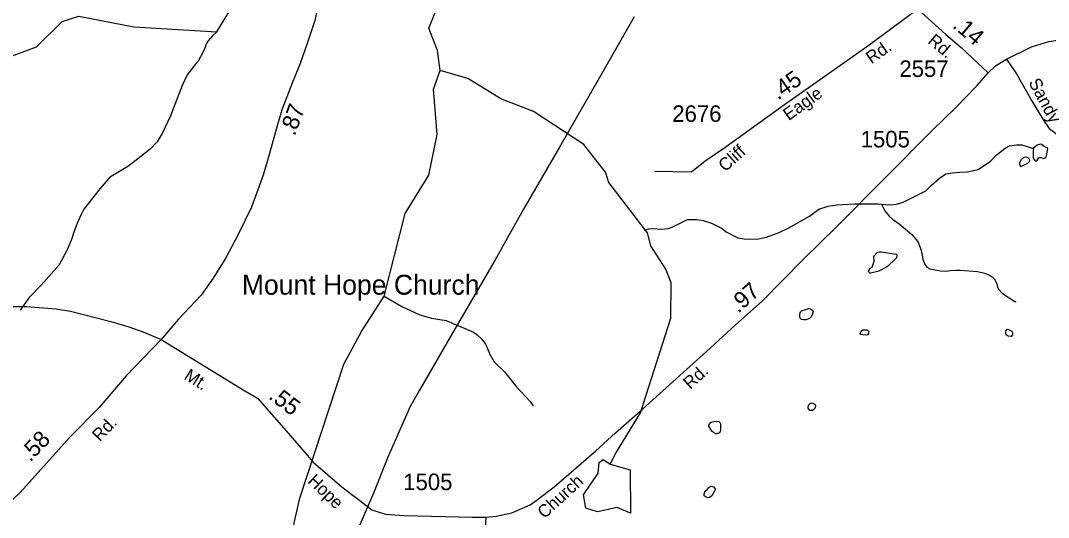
# Model space of a CAD drawing. Extents: x 1473865 to 1648260, y 639067 to 773536.
# Drawn here: x 1551434 to 1559198, y 663942 to 667690 of the extents above; entities that cross this region are included whole.
import ezdxf

# ---------------------------------------------------------------- set-up
doc = ezdxf.new("R2010")
doc.units = 0
for name, color, linetype in [('Exist Cultural Church with Cemetery Label', 7, 'Continuous'), ('Exist Hydrographic Creek Single Shore', 7, 'Continuous'), ('Exist Hydrographic Misc Water Feature', 7, 'Continuous'), ('Exist Hydrographic Pond Under 1500 Sq Ft', 7, 'Continuous'), ('Exist Road Non-System Type 51', 7, 'Continuous'), ('Exist Road Non-System Type 51 Label', 7, 'Continuous'), ('Exist Road Secondary Mileage Hundredths English Label', 7, 'Continuous'), ('Exist Road Secondary Type 51 Attributed', 7, 'Continuous'), ('Exist Road Secondary Type 51 Label', 7, 'Continuous'), ('Exist Road Secondary Type 51 Number Label', 7, 'Continuous'), ('Exist Utilities Electrical Transmission Line', 7, 'Continuous')]:
    doc.layers.add(name, color=color, linetype=linetype)

msp = doc.modelspace()

# ---------------------------------------------------------------- linework, layer by layer
at = {"layer": 'Exist Hydrographic Creek Single Shore'}
for points in [[(1554604.3, 667312.7), (1554582.4, 667464.2), (1554517.4, 667632.9), (1554604.3, 667847.8), (1554588.3, 667913.7), (1554369.6, 668241.2), (1554270.8, 668545.4), (1554211.3, 668935.7)], [(1545869.2, 665457.2), (1546029.2, 665562.3), (1546363.3, 665591.7), (1546740.3, 665718.7), (1547066.3, 665771.2), (1547409.2, 665859.4), (1548036, 665819.7), (1548368.3, 665853.2), (1548861.3, 665984.4), (1549566.3, 666242.6), (1550238.3, 666590.1), (1550751.3, 666888.3), (1551234.3, 667374.3), (1551553.3, 667492.6), (1551748.4, 667682.2), (1551873.3, 667722.4), (1552289.4, 667641.8), (1552916, 667605.3), (1553007.1, 667754.7), (1553771.4, 668560.5), (1553932.4, 668773.9), (1554063.8, 668889.4)], [(1554010.2, 665345.5), (1554179.3, 665611.2), (1554339.4, 666234.9), (1554518.3, 666523.4), (1554581.4, 666830.8), (1554552.3, 667172.7), (1554604.3, 667312.7)], [(1553962.8, 662211.8), (1553582.2, 662426.1), (1553393.8, 662626.1), (1553372.3, 662853.8), (1553347, 663180.2), (1553360.8, 663389), (1553478.7, 663800.9), (1553542.4, 664087.9), (1553875.4, 665098.7), (1554010.2, 665345.5)]]:
    msp.add_lwpolyline(points, dxfattribs=at)
at = {"layer": 'Exist Hydrographic Misc Water Feature'}
for points in [[(1552916, 667605.3), (1552883.4, 667575.6), (1552850.8, 667536.1), (1552830.3, 667502.8), (1552830.3, 667494.6), (1552813.5, 667454.8), (1552776.4, 667383.3), (1552756, 667361.5), (1552692.8, 667280.7), (1552653.5, 667201.1), (1552566, 666970.7), (1552503.8, 666837.3), (1552466.8, 666774.1), (1552413.8, 666721), (1552284.2, 666618.6), (1552243.8, 666589.8), (1552106.3, 666505.6), (1552098.3, 666496)], [(1555887.3, 664342.6), (1555930.3, 664427), (1556117.3, 664731.7), (1556344.4, 665446), (1556348.4, 665711.8), (1556308.3, 665814.4), (1556194.4, 665990.7), (1556170.4, 666089.6), (1555876.4, 666469.8), (1555852.4, 666545.7), (1555688.3, 666755.9), (1555308.4, 667003.1), (1555060.4, 667100), (1554812.3, 667252.8), (1554604.3, 667312.7)], [(1557937.2, 666306), (1558003.1, 666299.6), (1558051.1, 666305.1), (1558099.3, 666320.5), (1558272.4, 666406.5), (1558312.8, 666446), (1558375.4, 666501.3), (1558423.8, 666534.7), (1558474, 666542.1), (1558528, 666547.5), (1558586, 666548.9), (1558666.3, 666565.9), (1558759, 666628.8), (1558799.5, 666672.4), (1558870.1, 666727.6), (1558904.4, 666745.2), (1558956.4, 666752.5), (1558996.4, 666752.1), (1559028.4, 666743.7), (1559081.6, 666724.3)], [(1559081.6, 666724.3), (1559084.1, 666717.1), (1559082, 666709.1), (1559083.4, 666653.1), (1559097.1, 666630.9), (1559109.2, 666632.8), (1559125.4, 666656.6), (1559139.5, 666658.4), (1559163.3, 666650.2), (1559177.5, 666658), (1559183.6, 666667.9), (1559192.9, 666728), (1559164.4, 666740.1), (1559144.6, 666756.4), (1559136.6, 666756.5), (1559112.5, 666750.7), (1559081.6, 666724.3)], [(1558989.4, 666590.5), (1559043, 666613.6), (1559057.1, 666629.3), (1559051.4, 666649.4), (1559035.5, 666659.6), (1559015.4, 666657.8), (1558999.3, 666648.1), (1558991.2, 666640.2), (1558978.9, 666616.3), (1558978.8, 666602.3), (1558989.4, 666590.5)], [(1552098.3, 666496), (1552033, 666421), (1551912.5, 666266.7), (1551891.8, 666226.8), (1551867.1, 666171.6), (1551850.3, 666133.3), (1551833.6, 666086.1), (1551818.8, 666037.9), (1551785.7, 665960.7), (1551725.8, 665847.8), (1551589.3, 665693.8), (1551497.8, 665601.3), (1551430.4, 665505.8)], [(1556144.9, 666109.6), (1556180.3, 666118.8), (1556204.4, 666120.6), (1556276.4, 666117.7), (1556324.4, 666121.1), (1556356.6, 666130.8), (1556471.2, 666189.5), (1556541.3, 666190.6), (1556589.2, 666182.1), (1556653, 666161.3), (1556732.6, 666120.4), (1556764.3, 666096), (1556851.9, 666051), (1556899.8, 666042.4), (1556995.8, 666041.3), (1557068, 666056.5), (1557164.4, 666091.3), (1557236.9, 666126.5), (1557393.8, 666214.7), (1557464.5, 666267.9), (1557534.8, 666291.1), (1557598.9, 666300.3), (1557735.1, 666308.7), (1557855.1, 666307.4), (1557911.1, 666306.7), (1557937.2, 666306)], [(1557937.2, 666306), (1557962.6, 666254.1), (1557994.1, 666213.7), (1558019.9, 666191.4), (1558069.5, 666156.8), (1558133, 666104.1), (1558164.6, 666075.7), (1558212.1, 666023.2), (1558235.4, 665958.9), (1558248.6, 665890.7), (1558260.2, 665854.6), (1558280, 665830.4), (1558301.8, 665818.1), (1558381.7, 665801.1), (1558429.7, 665800.6), (1558451.7, 665804.3), (1558501.8, 665807.8), (1558533.8, 665807.4), (1558662.9, 665797.9), (1558717.7, 665785.2), (1558757.4, 665766.8), (1558773.3, 665756.6), (1558789.1, 665740.4), (1558808.8, 665704.2), (1558812.5, 665680.1), (1558820.3, 665664.1), (1558850, 665631.7), (1558943.3, 665570.6), (1558951.3, 665568.5)], [(1557850.7, 665822), (1557865.8, 665829.2), (1557878.2, 665867), (1557880.3, 665875), (1557878.7, 665911), (1557882.8, 665919), (1557905, 665940.7), (1557921.1, 665946.5), (1557935.1, 665946.4), (1558046.9, 665929.1), (1558052.9, 665923), (1558048.7, 665901.1), (1558040.6, 665889.2), (1557984, 665837.8), (1557969.8, 665828), (1557921.5, 665802.5), (1557905.5, 665796.7), (1557857.3, 665785.2), (1557849.3, 665785.4), (1557843.3, 665789.5), (1557839.4, 665799.5), (1557850.7, 665822)], [(1554179.3, 665611.2), (1554313.1, 665532.9), (1554448.5, 665471), (1554537.9, 665444.3), (1554648.1, 665428.6), (1554855.2, 665338.2), (1554879.1, 665321.9), (1554918.7, 665287.4), (1554946.2, 665249.1), (1554974, 665185.7), (1554973.5, 665180.8), (1555010.4, 665114.7), (1555088, 665039.4), (1555176.8, 664930.4), (1555283.7, 664817.1), (1555305.3, 664784.9)], [(1557417.9, 665502.8), (1557419.3, 665494.9), (1557415.2, 665479), (1557404.9, 665455.1), (1557392.7, 665441.3), (1557364.6, 665431.6), (1557348.6, 665431.8), (1557332.6, 665436), (1557324.7, 665442), (1557320.8, 665452.1), (1557321, 665476.1), (1557325.2, 665492.1), (1557331.3, 665500), (1557385.5, 665517.3), (1557401.5, 665515.2), (1557417.9, 665502.8)], [(1557813.3, 665356.5), (1557827.8, 665357.7), (1557841.6, 665343.6), (1557839.4, 665329.6), (1557833.4, 665321.6), (1557825.3, 665317.7), (1557795.4, 665318.1), (1557779.4, 665322.3), (1557775.5, 665330.3), (1557785.7, 665350.2), (1557795.8, 665356.1), (1557813.3, 665356.5)], [(1558880.1, 665360), (1558889, 665361.2), (1558913, 665352.9), (1558926.8, 665338.7), (1558926.5, 665318.8), (1558916.5, 665306.9), (1558892.5, 665309.2), (1558878.5, 665319.3), (1558874.6, 665327.4), (1558874.8, 665347.4), (1558880.1, 665360)], [(1557383.8, 664766.9), (1557386.5, 664787.7), (1557398.6, 664801.5), (1557406.6, 664805.4), (1557420.6, 664803.3), (1557436.5, 664793.1), (1557438.3, 664779.1), (1557436.3, 664771.1), (1557432.2, 664763.1), (1557416, 664749.3), (1557396, 664747.5), (1557383.8, 664766.9)], [(1556691, 664667.2), (1556706.8, 664664.8), (1556714.8, 664658.7), (1556720.6, 664648.7), (1556720.1, 664596.7), (1556711.9, 664580.8), (1556693.8, 664573), (1556685.8, 664573.1), (1556669.9, 664579.3), (1556654, 664593.4), (1556632.4, 664629.7), (1556634.5, 664641.7), (1556648.8, 664657.5), (1556658.8, 664663.4), (1556691, 664667.2)], [(1556622.1, 664155), (1556624.9, 664161.4), (1556634.9, 664169.3), (1556651, 664177.2), (1556667, 664173), (1556680.9, 664158.8), (1556678.7, 664144.8), (1556654.2, 664105.1), (1556638.1, 664091.3), (1556626, 664089.5), (1556612.1, 664093.6), (1556598.2, 664103.8), (1556596.3, 664113.8), (1556602.6, 664137.7), (1556622.1, 664155)]]:
    msp.add_lwpolyline(points, dxfattribs=at)
at = {"layer": 'Exist Hydrographic Pond Under 1500 Sq Ft'}
msp.add_lwpolyline([(1555887.3, 664342.6), (1556038.2, 664300.4), (1556040.3, 663975.1), (1555940.3, 664016.5), (1555791, 663983.1), (1555702.3, 664012.7), (1555686.2, 664112.2), (1555796.4, 664276.2), (1555804.4, 664356.9), (1555834, 664378.4), (1555887.3, 664342.6)], dxfattribs=at)
at = {"layer": 'Exist Road Non-System Type 51'}
msp.add_lwpolyline([(1558880.5, 667398.1), (1558955.6, 667287.1), (1559074.9, 667080), (1559155.1, 666947.5), (1559203.6, 666876.6), (1559252.1, 666841.1), (1559268.8, 666811.2), (1559270.7, 666764.6), (1559277.9, 666595.7)], dxfattribs=at)
at = {"layer": 'Exist Road Secondary Type 51 Attributed'}
for points in [[(1553727.6, 669589.4), (1553729.3, 669385.9), (1553733.3, 668545.3), (1553725.3, 668107.7), (1553696.1, 667926.1), (1553684.1, 667818.3), (1553655.7, 667691), (1553600.4, 667525.1), (1553546.8, 667366), (1553485.4, 667217), (1553407.3, 667016.9), (1553360.3, 666852), (1553314.9, 666687.6), (1553265.1, 666524.9), (1553177.7, 666281.9), (1553076, 666070.6), (1552984.7, 665900.4), (1552888.1, 665745.9), (1552797.7, 665619.7), (1552625.7, 665437.1), (1552496.6, 665283.9)], [(1558741.6, 667295.5), (1558798.1, 667349), (1558880.5, 667398.1), (1559069.3, 667492.4), (1559199.7, 667531.4), (1559350.1, 667553.9), (1559476.2, 667556.8), (1559598.2, 667553.5), (1559716.3, 667558.5), (1559836.4, 667577.3), (1559926.8, 667608.5), (1559971.1, 667642.2), (1560017.7, 667697.7), (1560184, 667966.3), (1560301.6, 668135.2)], [(1558212.3, 667777.2), (1557834.2, 667497.3), (1557222.2, 667066.9), (1556746.9, 666725.3), (1556605.9, 666628.5), (1556501.2, 666546.3), (1556223, 666551)], [(1558212.3, 667777.2), (1558423.4, 667583.9), (1558538.5, 667486.9), (1558741.6, 667295.5)], [(1554948.4, 663942.8), (1555025.3, 663951.3), (1555145.5, 663976.1), (1555283.7, 664037.3), (1555335.1, 664073.9), (1555465.1, 664173.2), (1555779.2, 664443.9), (1555928.4, 664580.6), (1556134, 664760.7), (1556614.1, 665194.4), (1556831.8, 665392.5), (1557037.7, 665576.7), (1557342.7, 665884.7), (1557596.8, 666133.6), (1558321.4, 666863.2), (1558497, 667035.5), (1558658.6, 667200.1), (1558741.6, 667295.5)], [(1551355.9, 665532.5), (1551477.7, 665532.3), (1551703.5, 665515.9), (1551811.2, 665497.9), (1552115.6, 665420.1), (1552252.8, 665379.3), (1552366, 665339.2), (1552496.6, 665283.9)], [(1552496.6, 665283.9), (1552232.5, 665010.9), (1552027.9, 664772.2), (1551808.3, 664550.8), (1551433.4, 664131.3), (1551260.4, 663968.2), (1551174.4, 663891.4), (1551027.1, 663757.8), (1550878.5, 663652), (1550726.9, 663550.8), (1550427.2, 663372.8), (1550259.4, 663262.8)], [(1552496.6, 665283.9), (1553127.7, 664896.9), (1553223.5, 664841), (1553458.4, 664574.6), (1553643.8, 664359.1), (1553860, 664172.9), (1553927, 664121.8), (1553995.4, 664070), (1554041.1, 664033.4), (1554085.9, 663998.1), (1554191, 663966.7), (1554332.4, 663957.1), (1554847.4, 663942.8), (1554948.4, 663942.8)], [(1554948.4, 663942.8), (1554940.9, 663811.9), (1554938.2, 663647.8), (1554945.9, 663449.3), (1554949.6, 663393.2), (1554963, 663343.1), (1554980.7, 663296.9), (1555026.5, 663270.4), (1555098.2, 663239.7), (1555198, 663208.9), (1555277.8, 663190)]]:
    msp.add_lwpolyline(points, dxfattribs=at)
at = {"layer": 'Exist Utilities Electrical Transmission Line'}
msp.add_lwpolyline([(1556068.2, 667717.9), (1555803.4, 667254.6), (1555503.8, 666735.8), (1555232.6, 666266.8), (1555016.4, 665879), (1554849.4, 665594.8), (1554653.7, 665259), (1554447.8, 664901.2), (1554376.5, 664778), (1554208.3, 664395.8), (1554099.4, 664124.9), (1553988.3, 663868)], dxfattribs=at)

# ---------------------------------------------------------------- texts
at = {"layer": 'Exist Cultural Church with Cemetery Label'}
msp.add_text('Mount Hope Church', height=150, dxfattribs=at).set_placement((1553105.1, 665622.2))
at = {"layer": 'Exist Road Non-System Type 51 Label'}
msp.add_text('Sandy', height=95, rotation=298.13289, dxfattribs=at).set_placement((1559044.4, 667224.5))
at = {"layer": 'Exist Road Secondary Mileage Hundredths English Label'}
for s, rotation, p in [('.14', 319.88563, (1558466.6, 667642.8)), ('.45', 35.12163, (1557155.8, 667086.8)), ('.87', 70.14093, (1553504.8, 666814.2)), ('.97', 41.81833, (1556854.8, 665477.9)), ('.55', 322.65379, (1553300.1, 664843.5)), ('.58', 46.00099, (1551505.7, 664354.7))]:
    msp.add_text(s, height=125, rotation=rotation, dxfattribs=at).set_placement(p)
at = {"layer": 'Exist Road Secondary Type 51 Label'}
for s, rotation, p in [('Rd.', 319.88562, (1558279.9, 667525.8)), ('Rd.', 35.12161, (1557860.7, 667359.4)), ('Eagle', 35.70165, (1557236, 666931.3)), ('Cliff', 41.79309, (1556756, 666544.1)), ('Mt.', 328.09233, (1552662, 664989.3)), ('Rd.', 42.08913, (1556491.6, 664902.8)), ('Rd.', 46.00099, (1552032.5, 664508.1)), ('Hope', 316.16636, (1553596.9, 664209)), ('Church', 42.31223, (1555390.5, 663927.7))]:
    msp.add_text(s, height=95, rotation=rotation, dxfattribs=at).set_placement(p)
at = {"layer": 'Exist Road Secondary Type 51 Number Label'}
for s, p in [('2557', (1558071.8, 667264.8)), ('2676', (1556356.4, 666925.6)), ('1505', (1557779.1, 666733.2)), ('1505', (1554324.2, 664147.7))]:
    msp.add_text(s, height=125, dxfattribs=at).set_placement(p)

doc.saveas('drawing.dxf')
